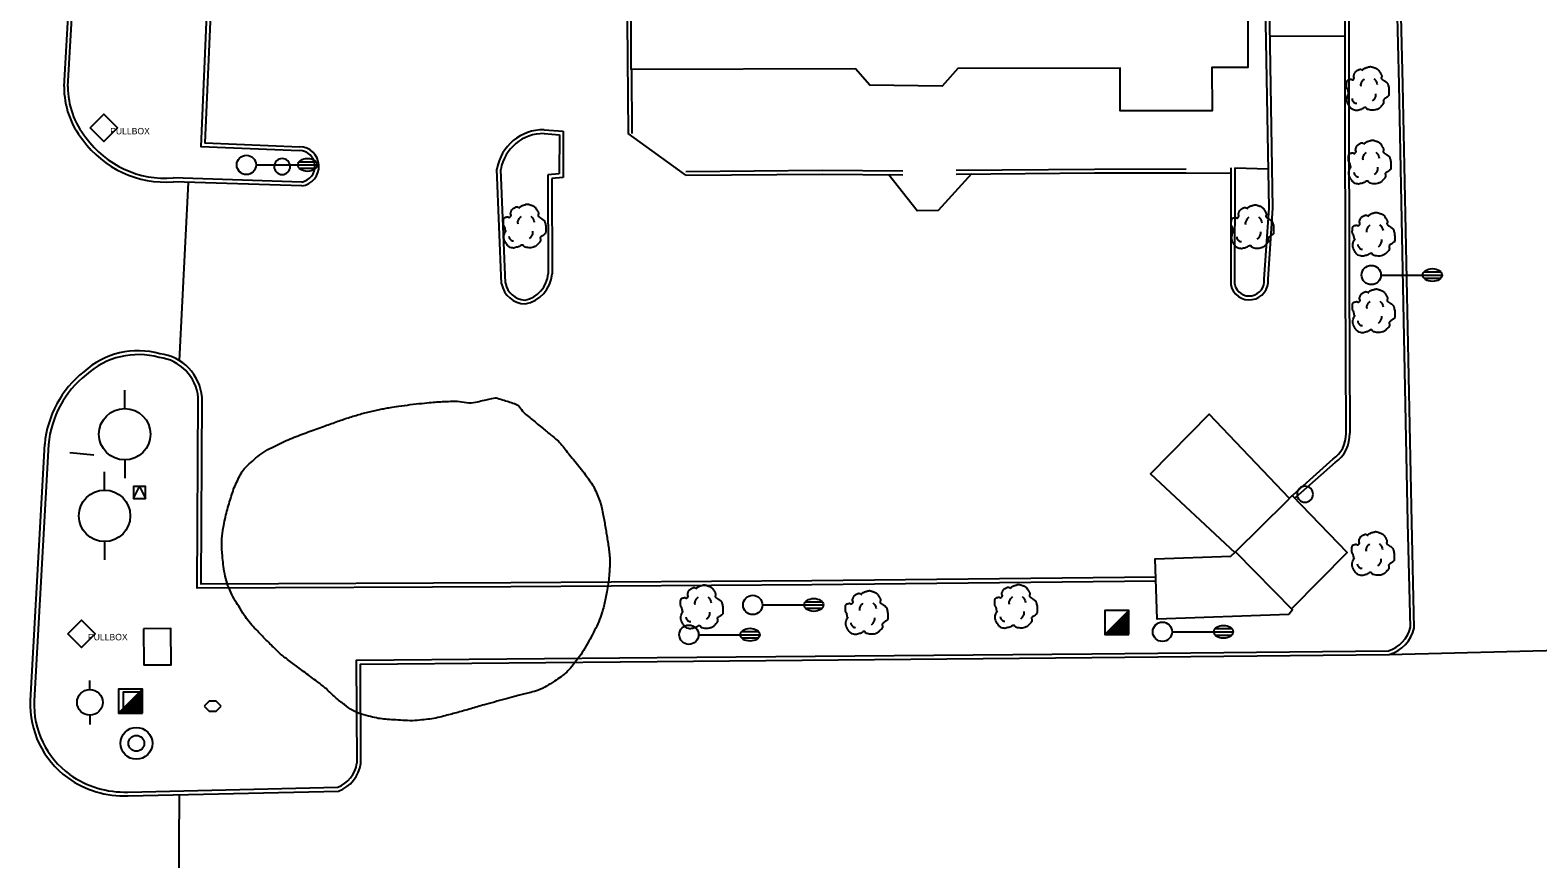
# Model space of a CAD drawing. Extents: x 2145380 to 2156929, y 139568 to 149130.
# Drawn here: x 2150956 to 2151190.4, y 145357.8 to 145486.6 of the extents above; entities that cross this region are included whole.
import ezdxf

# ---------------------------------------------------------------- set-up
doc = ezdxf.new("R2010")
doc.units = 0
for name, color, linetype in [('Default', 7, 'Continuous'), ('TOPO_Asphalt', 7, 'Continuous'), ('TOPO_Building', 7, 'Continuous'), ('TOPO_Curb Back', 7, 'Continuous'), ('TOPO_Fence', 7, 'Continuous'), ('TOPO_Light Pole', 7, 'Continuous'), ('TOPO_Misc', 7, 'Continuous'), ('TOPO_Misc Line', 7, 'Continuous'), ('TOPO_Power Pole', 7, 'Continuous'), ('TOPO_Power Pullbox', 7, 'Continuous'), ('TOPO_San Manhole', 7, 'Continuous'), ('TOPO_Sidewalk', 7, 'Continuous'), ('TOPO_Sign', 7, 'Continuous'), ('TOPO_Tele Pedestal', 7, 'Continuous'), ('TOPO_Tree', 7, 'Continuous'), ('TOPO_Tree Line', 7, 'Continuous'), ('TOPO_Wall Freestanding', 7, 'Continuous')]:
    doc.layers.add(name, color=color, linetype=linetype)

# ---------------------------------------------------------------- blocks, each defined once
blk = doc.blocks.new('POWPOL')
at = {"layer": 'TOPO_Power Pole'}
for p, q in [((0, 10.16), (0, 17.34)), ((0, -10.16), (0, -17.34))]:
    blk.add_line(p, q, dxfattribs=at)
blk.add_circle((0, 0), 10.16, dxfattribs=at)
blk = doc.blocks.new('LP')
at = {"layer": 'TOPO_Light Pole'}
blk.add_line((3.81, 0), (20.32, 0), dxfattribs=at)
for points in [[(20.32, 0), (27.94, 0)], [(20.32, 0), (23.5, 0)], [(20.83, 1.27), (27.43, 1.27)], [(20.83, 1.27), (23.5, 1.27)], [(23.71, 1.27), (27.43, 1.27)], [(23.71, 0), (27.94, 0)], [(20.83, -1.27), (27.43, -1.27)], [(20.83, -1.27), (23.5, -1.27)], [(23.71, -1.27), (27.43, -1.27)]]:
    blk.add_lwpolyline(points, dxfattribs=at)
blk.add_circle((0, 0), 3.81, dxfattribs=at)
blk.add_ellipse((24.13, 0), major_axis=(3.81, 0), ratio=0.666667, dxfattribs=at)
blk = doc.blocks.new('POST')
at = {"layer": 'TOPO_Misc'}
for start, end in [(89.99996, 180.00004), (179.99996, 270.00004), (359.99996, 90.00004), (269.99996, 0.00004)]:
    blk.add_arc((-0.01, 0.03), 3.16, start, end, dxfattribs=at)
blk = doc.blocks.new('TREE')
at = {"layer": 'TOPO_Tree'}
for points in [[(-14.1, -0.4), (-14.2, 0.5), (-14.4, 1.4), (-14.6, 2.3), (-14.8, 3.2), (-15.5, 4), (-15.7, 4.9), (-15.8, 5.6), (-15.7, 6.3), (-15.7, 7), (-15.6, 7.9), (-15.7, 8.8), (-15.1, 9.7), (-14.6, 10.4), (-13.8, 10.5), (-13, 10.7), (-12.2, 11), (-11.1, 10), (-10.4, 10.7), (-9.4, 11.7), (-10.3, 13.3), (-9.8, 14.4), (-9.6, 15.1), (-9.3, 15.9), (-8.8, 16.5), (-8.2, 17.3), (-7.5, 17.7), (-6.7, 18.1), (-6.1, 18.4), (-5.6, 18.6), (-5.1, 18.7), (-4.5, 18.7), (-4, 18.5), (-3.5, 18.1)], [(-3.5, 17.6), (-3.1, 18.3), (-2.6, 18.8), (-1.9, 19.2), (-1, 19.7), (-0.2, 20), (0.7, 20.2), (1.6, 20.5), (2.5, 20.8), (3.4, 20.8), (4.1, 20.7), (4.8, 20.5), (5.5, 20.2), (6.4, 19.9), (7.3, 19.7), (8.2, 19.2), (9.4, 18.4), (10, 17.2), (10.8, 16), (11.2, 15.3), (11.6, 14.6), (11.9, 13.9), (12.2, 13.1), (11.4, 12), (11.9, 11.2), (12, 11), (12.2, 10.9), (12.4, 10.7), (12.9, 10.4), (13.5, 10), (14, 9.7), (14.7, 9.2), (15.4, 8.7), (16.1, 8.1), (16.7, 7.5), (16.9, 6.7), (17.1, 6), (17.6, 4.4), (17.7, 2.8), (17.7, 1.2), (17.7, -0.2), (17.8, -2.2), (16.6, -3), (15.5, -3.8), (14.3, -4.6), (13.2, -5.3)], [(13.2, -5.3), (13.3, -5.8), (13.4, -6.3), (13.4, -6.7), (13.8, -8.5), (12.2, -10), (10.8, -11.5), (10, -12.3), (9.1, -12.8), (8.2, -13.1), (6, -13.8), (3.3, -13.6), (1.3, -13.1), (0.5, -12.9), (-0.1, -11.4), (-0.8, -11.5), (-2, -11.6), (-3.3, -12.8), (-4.5, -13.1), (-6.1, -13.5), (-7.8, -14), (-9.3, -13.6), (-11.4, -13.1), (-12.8, -11.4), (-14.1, -9.4), (-15.3, -7.3), (-15.6, -5.1), (-15.1, -3), (-14.9, -1.9), (-13.9, -0.8), (-13.5, 0.1)], [(-4.2, 5.1), (-4.5, 6.1), (-4.3, 7.2), (-3.8, 8.2), (-3.3, 9.3), (-2.7, 10.3), (-1.6, 11)], [(5.9, 11.2), (6.5, 10.7), (7, 10.2), (7.4, 9.5), (7.9, 8.6), (8.3, 7.6), (8.5, 6.6)], [(-11.4, -4.5), (-11.5, -5.4), (-11, -6.3), (-10.1, -7.2), (-9.3, -8), (-8.5, -8.3), (-7.7, -8.1)], [(4.8, -6.3), (5.7, -5.7), (6.3, -4.9), (6.8, -3.9), (7.4, -2.8), (7.6, -1.7), (7.5, -0.6)]]:
    blk.add_open_spline(points, degree=3, dxfattribs=at)
blk = doc.blocks.new('pulbox')
at = {"layer": 'Default'}
blk.add_lwpolyline([(-5.38, -0.01), (-0.02, 5.42), (5.4, 0.06), (0.05, -5.36), (-5.38, -0.01)], dxfattribs=at)
blk.add_text('PULLBOX', height=2.54, dxfattribs=at).set_placement((2.54, -2.54))
blk = doc.blocks.new('TELRIS')
at = {"layer": 'Default'}
blk.add_lwpolyline([(-2.33, -4.12), (-2.33, 2.28), (4.07, 2.28), (4.07, -4.12)], close=True, dxfattribs=at)
blk = doc.blocks.new('EXMHSS')
at = {"layer": 'Default'}
for radius in [6.3, 3.13]:
    blk.add_circle((0, 0), radius, dxfattribs=at)

msp = doc.modelspace()

# ---------------------------------------------------------------- linework, layer by layer
at = {"layer": 'TOPO_Asphalt'}
for p, q in [((2151148.75, 145485.68), (2151160.37, 145485.76)), ((2151057.92, 145464.08), (2151048.97, 145470.55)), ((2150980.58, 145462.97), (2150979.19, 145435.29)), ((2151135.7, 145464.47), (2151142.68, 145464.37)), ((2151167.27, 145389.58), (2151199.27, 145390.43)), ((2150979.17, 145367.81), (2150979.05, 145347.32))]:
    msp.add_line(p, q, dxfattribs=at)
for points in [[(2151102.33, 145464.28), (2151097.14, 145458.57), (2151093.91, 145458.56), (2151089.47, 145464.18)], [(2151151.77, 145413.86), (2151139.27, 145426.97), (2151130.19, 145417.7), (2151143.3, 145405.46)]]:
    msp.add_lwpolyline(points, dxfattribs=at)
at = {"layer": 'TOPO_Building'}
for points in [[(2151100.22, 145480.66), (2151097.78, 145477.9), (2151086.56, 145478.05), (2151084.3, 145480.61), (2151049.44, 145480.52), (2151049.33, 145522.92), (2151095.66, 145523.04), (2151095.62, 145538.52), (2151109.51, 145538.56), (2151109.55, 145522.94), (2151145.2, 145523.04), (2151145.32, 145480.81), (2151139.71, 145480.79), (2151139.73, 145474.1), (2151125.48, 145474.06), (2151125.46, 145480.73)], [(2151151.65, 145395.82), (2151131.23, 145395.09), (2151130.89, 145404.48), (2151142.67, 145404.9), (2151143.38, 145405.53), (2151152.23, 145396.53)]]:
    msp.add_lwpolyline(points, close=True, dxfattribs=at)
at = {"layer": 'TOPO_Curb Back'}
for p, q in [((2151049.48, 145480.52), (2151049.57, 145470.56)), ((2151035.9, 145470.55), (2151038.28, 145470.36)), ((2151035.93, 145471.15), (2151038.88, 145470.91)), ((2151038.28, 145470.36), (2151038.25, 145464.28)), ((2151038.88, 145470.91), (2151038.85, 145463.73)), ((2151029.29, 145447.21), (2151028.58, 145465.03)), ((2151029.89, 145447.28), (2151029.18, 145464.99)), ((2151038.25, 145464.28), (2151036.51, 145464.13)), ((2151036.51, 145464.13), (2151036.55, 145448.77)), ((2151038.85, 145463.73), (2151037.11, 145463.58)), ((2151037.11, 145463.58), (2151037.15, 145448.75))]:
    msp.add_line(p, q, dxfattribs=at)
for points in [[(2150961.3, 145477.87), (2150964.33, 145530.33), (2150966.12, 145548.85)], [(2150961.9, 145477.85), (2150964.92, 145530.29), (2150966.71, 145548.78)], [(2151002.02, 145533.61), (2150985.37, 145533.78), (2150983.59, 145492.75), (2150982.55, 145468.55), (2150997.9, 145467.91)], [(2151002.05, 145533.01), (2150985.94, 145533.17), (2150984.19, 145492.72), (2150983.18, 145469.13), (2150997.92, 145468.51)], [(2151160.17, 145531.78), (2151160.33, 145504.65), (2151160.44, 145447.73), (2151160.55, 145423.97)], [(2151160.77, 145531.81), (2151160.93, 145504.66), (2151161.04, 145447.73), (2151161.15, 145423.98)], [(2151170.57, 145393.83), (2151170.18, 145410.12), (2151168.81, 145478.17), (2151167.56, 145528.8)], [(2151171.17, 145393.77), (2151170.78, 145410.13), (2151169.41, 145478.18), (2151168.16, 145528.82)], [(2151031.08, 145517.12), (2151048.58, 145517.35), (2151048.97, 145470.55)], [(2151147.84, 145447.93), (2151148.59, 145458.98), (2151148.07, 145490.62), (2151147.89, 145504.24)], [(2151148.44, 145447.94), (2151149.19, 145458.96), (2151148.67, 145490.63), (2151148.49, 145504.27)], [(2151057.92, 145464.68), (2151079.19, 145464.86), (2151091.68, 145464.76)], [(2151099.96, 145464.86), (2151121.44, 145465.03), (2151135.7, 145465.07)], [(2151142.68, 145465.22), (2151142.65, 145447.04)], [(2151143.28, 145465.22), (2151143.25, 145447.1)], [(2150998.23, 145463.02), (2150978.27, 145463.65)], [(2150998.27, 145462.41), (2150978.29, 145463.05)], [(2151057.92, 145464.08), (2151079.19, 145464.26), (2151091.68, 145464.16)], [(2151099.97, 145464.26), (2151121.45, 145464.43), (2151135.7, 145464.47)], [(2151131.01, 145401.01), (2151077.55, 145400.44), (2151030.75, 145400.14), (2150981.99, 145399.9), (2150982.14, 145429.52)], [(2151131, 145401.61), (2151077.54, 145401.04), (2151030.75, 145400.74), (2150982.6, 145400.51), (2150982.74, 145429.54)], [(2150958.28, 145422.29), (2150956.04, 145382.43)], [(2150958.88, 145422.24), (2150956.64, 145382.4)], [(2151158.49, 145419.93), (2151152.27, 145414.38)], [(2151158.86, 145419.46), (2151152.66, 145413.93)], [(2151006.83, 145372.71), (2151006.76, 145388.71), (2151053.49, 145389.11), (2151121.06, 145389.71), (2151167.17, 145390.18)], [(2151007.43, 145372.67), (2151007.37, 145388.11), (2151053.49, 145388.51), (2151121.07, 145389.11), (2151167.27, 145389.58)], [(2150971.22, 145368.22), (2151003.86, 145368.97)], [(2150971.24, 145367.62), (2151003.98, 145368.38)]]:
    msp.add_lwpolyline(points, dxfattribs=at)
for centre, radius, start, end in [((2150974.19, 145477.73), 12.89, 179.3668, 219.2627), ((2150974.19, 145477.73), 12.29, 179.431, 219.3428), ((2150977.1, 145478.93), 15.93, 215.9935, 274.2773), ((2150977.1, 145478.93), 15.33, 215.9294, 274.395), ((2151035.81, 145463.82), 7.33, 89.0583, 170.5489), ((2151035.81, 145463.82), 6.73, 89.2217, 170.035), ((2150997.84, 145465.45), 2.46, 279.1726, 88.5582), ((2150997.84, 145465.45), 3.06, 278.0359, 88.4574), ((2151032.04, 145449.12), 4.52, 281.0219, 355.594), ((2151032.04, 145449.12), 5.12, 280.2034, 355.8714), ((2151033.08, 145447.94), 3.86, 190.9325, 268.0948), ((2151033.08, 145447.94), 3.26, 191.6948, 266.9893), ((2151145.52, 145447.64), 2.93, 191.7872, 6.0297), ((2151145.52, 145447.64), 2.33, 193.2343, 7.2373), ((2150972.82, 145424.2), 12.6, 74.4673, 132.1812), ((2150972.82, 145424.2), 12, 74.2488, 132.2775), ((2150975.3, 145428.92), 6.87, 4.9755, 83.5088), ((2150975.3, 145428.92), 7.47, 4.7603, 83.1324), ((2150974.37, 145420.86), 16.15, 128.3212, 174.9467), ((2150974.37, 145420.86), 15.55, 128.2467, 174.9118), ((2151155.88, 145423.81), 4.68, 304.0222, 1.8937), ((2151155.87, 145423.81), 5.28, 304.4761, 1.794), ((2151165.64, 145395.01), 5.07, 287.6293, 346.5447), ((2151165.64, 145395.01), 5.67, 286.695, 347.3556), ((2150970.1, 145381.85), 14.07, 177.6145, 233.9672), ((2150970.1, 145381.85), 13.47, 177.6328, 233.9519), ((2150970.76, 145383.08), 14.86, 234.6721, 271.764), ((2151002.11, 145373.42), 4.77, 291.4833, 351.4817), ((2151002.11, 145373.42), 5.37, 290.314, 351.9861), ((2150970.76, 145383.08), 15.46, 234.6581, 271.7554)]:
    msp.add_arc(centre, radius, start, end, dxfattribs=at)
at = {"layer": 'TOPO_Fence'}
msp.add_line((2151151.28, 145413.3), (2151143.38, 145405.53), dxfattribs=at)
at = {"layer": 'TOPO_Misc'}
for p, q in [((2151123.06, 145392.71), (2151126.79, 145396.46)), ((2151124.71, 145394.38), (2151126.79, 145394.38)), ((2151124.9, 145394.56), (2151126.79, 145394.56)), ((2151125.08, 145394.74), (2151126.79, 145394.74)), ((2151125.27, 145394.93), (2151126.79, 145394.93)), ((2151125.45, 145395.12), (2151126.79, 145395.12)), ((2151125.64, 145395.31), (2151126.79, 145395.31)), ((2151125.82, 145395.49), (2151126.79, 145395.49)), ((2151126.02, 145395.68), (2151126.79, 145395.68)), ((2151126.21, 145395.87), (2151126.79, 145395.87)), ((2151126.39, 145396.05), (2151126.79, 145396.05)), ((2151126.58, 145396.24), (2151126.79, 145396.24)), ((2151126.76, 145396.43), (2151126.79, 145396.43)), ((2151123.21, 145392.88), (2151126.8, 145392.88)), ((2151123.4, 145393.07), (2151126.8, 145393.07)), ((2151123.58, 145393.25), (2151126.8, 145393.25)), ((2151123.77, 145393.44), (2151126.8, 145393.44)), ((2151123.96, 145393.62), (2151126.8, 145393.62)), ((2151124.15, 145393.81), (2151126.8, 145393.81)), ((2151124.34, 145394), (2151126.8, 145394)), ((2151124.52, 145394.18), (2151126.79, 145394.18)), ((2150969.76, 145380.46), (2150973.49, 145384.21)), ((2150971.78, 145382.49), (2150973.49, 145382.49)), ((2150971.97, 145382.68), (2150973.49, 145382.68)), ((2150972.15, 145382.87), (2150973.49, 145382.87)), ((2150972.34, 145383.06), (2150973.49, 145383.06)), ((2150972.52, 145383.24), (2150973.49, 145383.24)), ((2150972.71, 145383.43), (2150973.49, 145383.43)), ((2150972.91, 145383.62), (2150973.49, 145383.62)), ((2150973.09, 145383.81), (2150973.49, 145383.81)), ((2150973.28, 145384), (2150973.49, 145384)), ((2150973.46, 145384.18), (2150973.49, 145384.18)), ((2150969.91, 145380.63), (2150973.5, 145380.63)), ((2150970.1, 145380.82), (2150973.5, 145380.82)), ((2150970.28, 145381), (2150973.5, 145381)), ((2150970.47, 145381.19), (2150973.5, 145381.19)), ((2150970.66, 145381.37), (2150973.5, 145381.37)), ((2150970.85, 145381.56), (2150973.5, 145381.56)), ((2150971.04, 145381.76), (2150973.5, 145381.76)), ((2150971.22, 145381.94), (2150973.49, 145381.94)), ((2150971.41, 145382.13), (2150973.49, 145382.13)), ((2150971.6, 145382.31), (2150973.49, 145382.31)), ((2150983.85, 145382.37), (2150983.07, 145381.59)), ((2150983.07, 145381.59), (2150983.85, 145380.81)), ((2150984.94, 145382.37), (2150983.85, 145382.37)), ((2150983.85, 145380.81), (2150984.94, 145380.81)), ((2150985.72, 145381.59), (2150984.94, 145382.37)), ((2150984.94, 145380.81), (2150985.72, 145381.59))]:
    msp.add_line(p, q, dxfattribs=at)
for points in [[(2150972.11, 145413.82), (2150973.98, 145413.82), (2150973.98, 145415.69), (2150972.1, 145415.69), (2150972.11, 145413.82), (2150973.04, 145415.69), (2150973.98, 145413.82)], [(2151126.8, 145392.72), (2151126.79, 145396.46), (2151123.05, 145396.46), (2151123.06, 145392.71), (2151126.8, 145392.72)], [(2150973.5, 145380.47), (2150973.49, 145384.21), (2150969.75, 145384.21), (2150969.76, 145380.46), (2150973.5, 145380.47)]]:
    msp.add_lwpolyline(points, dxfattribs=at)
at = {"layer": 'TOPO_Misc Line'}
msp.add_lwpolyline([(2150973.63, 145393.6), (2150973.67, 145388), (2150977.94, 145388.02), (2150977.91, 145393.63)], close=True, dxfattribs=at)
at = {"layer": 'TOPO_Sidewalk'}
msp.add_line((2151143.28, 145465.22), (2151148.49, 145465.07), dxfattribs=at)
at = {"layer": 'TOPO_Sign'}
msp.add_lwpolyline([(2150962.2, 145420.97), (2150965.91, 145420.61)], dxfattribs=at)
at = {"layer": 'TOPO_Tree Line'}
msp.add_open_spline([(2151028.38, 145429.51), (2151027.46, 145429.3), (2151026.55, 145429.1), (2151025.63, 145428.89), (2151024.22, 145428.58), (2151022.75, 145429.02), (2151021.31, 145428.95), (2151020.14, 145428.89), (2151018.97, 145428.83), (2151017.8, 145428.72), (2151016, 145428.54), (2151014.22, 145428.32), (2151012.43, 145428.04), (2151011.58, 145427.91), (2151010.74, 145427.76), (2151009.89, 145427.58), (2151008.97, 145427.38), (2151008.05, 145427.16), (2151007.15, 145426.9), (2151006.2, 145426.62), (2151005.26, 145426.33), (2151004.33, 145426.01), (2151003.35, 145425.66), (2151002.36, 145425.31), (2151001.37, 145424.96), (2151000.15, 145424.52), (2150998.93, 145424.06), (2150997.71, 145423.61), (2150996.43, 145423.13), (2150995.21, 145422.55), (2150993.98, 145421.94), (2150992.61, 145421.28), (2150991.41, 145420.42), (2150990.26, 145419.37), (2150989.46, 145418.65), (2150988.83, 145417.84), (2150988.37, 145416.88), (2150987.85, 145415.81), (2150987.46, 145414.74), (2150987.12, 145413.61), (2150986.75, 145412.44), (2150986.46, 145411.27), (2150986.2, 145410.07), (2150985.86, 145408.45), (2150985.76, 145406.75), (2150985.9, 145405.11), (2150986.16, 145402.15), (2150987.09, 145399.25), (2150988.75, 145396.59), (2150989.48, 145395.42), (2150990.24, 145394.42), (2150991.16, 145393.46), (2150991.93, 145392.65), (2150992.71, 145391.84), (2150993.52, 145391.06), (2150994.16, 145390.45), (2150994.77, 145389.8), (2150995.46, 145389.26), (2150996.24, 145388.65), (2150997.04, 145388.07), (2150997.83, 145387.48), (2150998.76, 145386.78), (2150999.69, 145386.1), (2151000.62, 145385.4), (2151002.12, 145384.28), (2151003.39, 145382.92), (2151004.92, 145381.77), (2151006.13, 145380.87), (2151007.52, 145380.28), (2151008.99, 145379.93), (2151010.14, 145379.66), (2151011.3, 145379.52), (2151012.46, 145379.45), (2151013.95, 145379.37), (2151015.45, 145379.27), (2151016.92, 145379.43), (2151018.16, 145379.56), (2151019.39, 145379.78), (2151020.59, 145380.1), (2151021.56, 145380.35), (2151022.52, 145380.61), (2151023.48, 145380.88), (2151024.51, 145381.17), (2151025.54, 145381.48), (2151026.57, 145381.77), (2151028.18, 145382.22), (2151029.8, 145382.66), (2151031.42, 145383.1), (2151032.28, 145383.34), (2151033.16, 145383.53), (2151034.03, 145383.76), (2151035.39, 145384.13), (2151036.62, 145384.85), (2151037.83, 145385.65), (2151038.8, 145386.3), (2151039.64, 145387.04), (2151040.37, 145387.94), (2151041.42, 145389.24), (2151042.28, 145390.57), (2151043.06, 145392.03), (2151043.77, 145393.36), (2151044.43, 145394.69), (2151044.9, 145396.13), (2151045.21, 145397.09), (2151045.42, 145398.05), (2151045.6, 145399.04), (2151045.82, 145400.27), (2151046.01, 145401.5), (2151046.08, 145402.74), (2151046.14, 145403.71), (2151046.13, 145404.7), (2151046.01, 145405.67), (2151045.89, 145406.63), (2151045.74, 145407.59), (2151045.58, 145408.55), (2151045.42, 145409.54), (2151045.24, 145410.52), (2151045.04, 145411.51), (2151044.83, 145412.62), (2151044.52, 145413.7), (2151044.05, 145414.75), (2151043.59, 145415.75), (2151043, 145416.66), (2151042.34, 145417.53), (2151041.52, 145418.59), (2151040.69, 145419.62), (2151039.84, 145420.65), (2151039.16, 145421.48), (2151038.55, 145422.39), (2151037.73, 145423.1), (2151037.08, 145423.66), (2151036.39, 145424.18), (2151035.72, 145424.73), (2151034.91, 145425.4), (2151034.1, 145426.07), (2151033.28, 145426.74), (2151032.52, 145427.37), (2151032, 145428.39), (2151031.06, 145428.68), (2151030.16, 145428.96), (2151029.27, 145429.23), (2151028.38, 145429.51), (2151028.38, 145429.51)], degree=3, dxfattribs=at)
at = {"layer": 'TOPO_Wall Freestanding'}
msp.add_lwpolyline([(2151151.28, 145413.31), (2151152.2, 145414.32), (2151160.72, 145405.45), (2151152.08, 145396.69)], dxfattribs=at)

# ---------------------------------------------------------------- block references
at = {"layer": 'TOPO_Light Pole', "xscale": 0.39370000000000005, "yscale": 0.3937000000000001}
for p in [(2150989.64, 145465.68), (2151164.49, 145448.57), (2151068.34, 145397.3), (2151132.02, 145393.13), (2151058.42, 145392.68)]:
    msp.add_blockref('LP', p, dxfattribs=at)
at = {"layer": 'TOPO_Misc', "xscale": 0.39370000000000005, "yscale": 0.3937000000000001}
for p in [(2150995.2, 145465.41), (2151154.19, 145414.49)]:
    msp.add_blockref('POST', p, dxfattribs=at)
at = {"layer": 'TOPO_Power Pole'}
for p, xscale, yscale in [((2150970.72, 145423.83), 0.39370000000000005, 0.3937000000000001), ((2150967.59, 145411.15), 0.39370000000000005, 0.3937000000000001), ((2150965.31, 145382.16), 0.19685000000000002, 0.19685000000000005)]:
    msp.add_blockref('POWPOL', p, dxfattribs=dict(at, xscale=xscale, yscale=yscale))
at = {"layer": 'TOPO_Power Pullbox', "xscale": 0.39370000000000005, "yscale": 0.3937000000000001}
for p in [(2150967.46, 145471.43), (2150964.01, 145392.81)]:
    msp.add_blockref('pulbox', p, dxfattribs=at)
at = {"layer": 'TOPO_San Manhole', "xscale": 0.39370000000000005, "yscale": 0.3937000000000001}
msp.add_blockref('EXMHSS', (2150972.54, 145375.8), dxfattribs=at)
at = {"layer": 'TOPO_Tele Pedestal', "xscale": 0.39370000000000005, "yscale": 0.3937000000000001}
msp.add_blockref('TELRIS', (2150971.44, 145382.9), dxfattribs=at)
at = {"layer": 'TOPO_Tree', "xscale": 0.19685000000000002, "yscale": 0.19685000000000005}
for p in [(2151163.74, 145476.86), (2151164.04, 145465.43), (2151032.69, 145455.49), (2151145.82, 145455.38), (2151164.64, 145454.2), (2151164.65, 145442.31), (2151164.56, 145404.6), (2151060.21, 145396.32), (2151085.84, 145395.43), (2151109.06, 145396.39)]:
    msp.add_blockref('TREE', p, dxfattribs=at)

doc.saveas('drawing.dxf')
